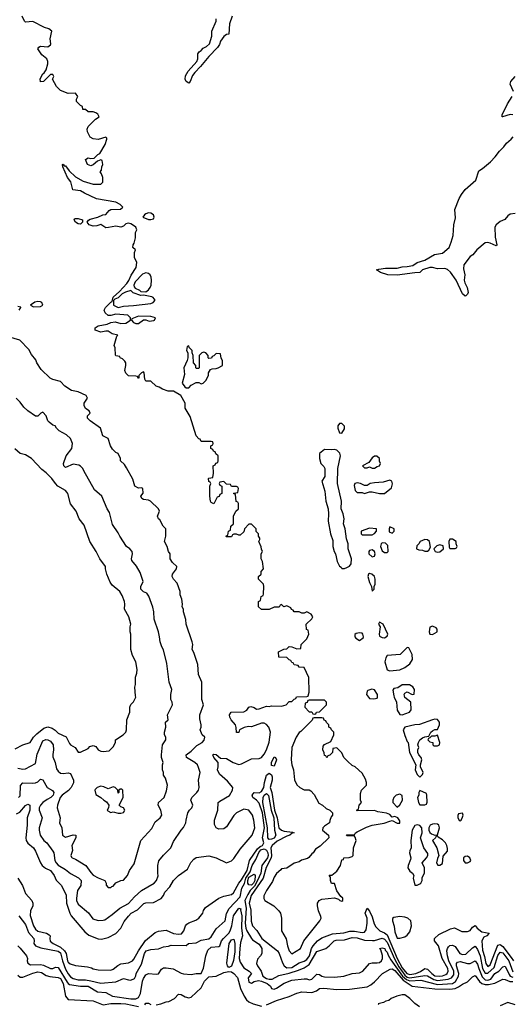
# Model space of a CAD drawing. Header units: inches. Extents: x 2348352 to 2479776, y 460422 to 613655.
# Tile 414 of 590: x 2412445 to 2416358, y 557545 to 565382. Entities that reach past the tile are written whole.
import ezdxf

# ---------------------------------------------------------------- set-up
doc = ezdxf.new("R2010")
doc.units = ezdxf.units.IN
doc.header["$MEASUREMENT"] = 0
doc.layers.add('C4515', color=7, linetype='Continuous')
doc.layers.add('C4516', color=7, linetype='Continuous')

msp = doc.modelspace()

# ---------------------------------------------------------------- linework, layer by layer
at = {"layer": 'C4515', "color": 4}
for points, elevation in [([(2412410, 559578.8), (2412470, 559611), (2412528, 559630), (2412555.1, 559670), (2412581.5, 559698.5), (2412638.3, 559741.7), (2412667.7, 559752.3), (2412702.3, 559742.3), (2412727, 559727), (2412750, 559704), (2412814.9, 559674.9), (2412841.1, 559621.1), (2412850, 559611), (2412886, 559590), (2412910, 559552), (2412930, 559551.3), (2412990, 559582), (2413004, 559596), (2413030, 559604.7), (2413050, 559596), (2413070, 559571.3), (2413090, 559561), (2413110, 559556), (2413156.4, 559563.6), (2413166, 559570), (2413190, 559594), (2413208, 559630), (2413208.9, 559651.1), (2413268.9, 559691.1), (2413288.9, 559711.1), (2413295.3, 559730), (2413298, 559810), (2413322, 559870), (2413322, 559910), (2413329.1, 559930.9), (2413350, 559952), (2413368.7, 559990), (2413367.8, 560000)], 96), ([(2412420.1, 559059.9), (2412445.8, 559074.2), (2412490, 559127.7), (2412510, 559138.8), (2412524.7, 559130), (2412525.5, 559090), (2412504, 559030), (2412504.2, 558970), (2412492.7, 558870), (2412495.5, 558850), (2412508.7, 558828.7), (2412554.8, 558790), (2412570, 558764.7), (2412610, 558671), (2412624, 558650), (2412650, 558627.7), (2412690.7, 558610), (2412720.7, 558570), (2412734, 558534), (2412778, 558490), (2412813.8, 558413.8), (2412816.3, 558350), (2412844.7, 558270), (2412856, 558250), (2412962.6, 558122.6), (2412996.4, 558096.4), (2413070, 558064.9), (2413097.2, 558062.8), (2413150, 558076.3), (2413211, 558109), (2413249.5, 558150), (2413276.6, 558203.4), (2413310, 558247.7), (2413333.2, 558270), (2413383.6, 558296.4), (2413432.3, 558347.7), (2413450, 558353), (2413510, 558356.3), (2413571.5, 558388.5), (2413589.2, 558410), (2413601.2, 558438.8), (2413639.6, 558480.4), (2413669.2, 558530), (2413710, 558570.8), (2413779.6, 558620.4), (2413807.2, 558672.8), (2413830, 558699.1), (2413850, 558713), (2413950, 558726), (2414010, 558710.8), (2414090, 558671), (2414130, 558686), (2414150, 558706.8), (2414200.6, 558779.4), (2414294.5, 558890), (2414317, 558950), (2414309.4, 559010), (2414298, 559050), (2414270, 559089), (2414230, 559097.2), (2414170, 559069), (2414150, 559048.7), (2414090, 558958), (2414070, 558942), (2414030, 558938), (2414008.7, 558950), (2413996.4, 558976.4), (2413995.3, 559010), (2414021.2, 559090), (2414025.2, 559150), (2414037, 559163), (2414113.8, 559206.2), (2414139, 559250), (2414142, 559270), (2414100.2, 559320.2), (2414036, 559376), (2414019, 559410), (2414025.6, 559434.4), (2414024, 559470), (2413989.2, 559510), (2413982, 559530), (2413990, 559534.8), (2414010, 559533.4), (2414044, 559504), (2414090, 559502), (2414144.7, 559470), (2414190, 559454.8), (2414210, 559458.8), (2414290, 559498), (2414350, 559502.8), (2414369.4, 559510.6), (2414390, 559536), (2414410, 559571.3), (2414430, 559631.3), (2414440.7, 559710), (2414429.2, 559750), (2414410, 559773.2), (2414390, 559784), (2414370, 559784), (2414290, 559752.7), (2414264.9, 559755.1), (2414230.9, 559749.1), (2414194, 559730), (2414190, 559708), (2414170, 559708), (2414168.4, 559748.4), (2414162, 559770), (2414128.7, 559810), (2414118, 559830), (2414115.3, 559850), (2414128, 559870), (2414230, 559874), (2414253.1, 559886.9), (2414270, 559911.3), (2414285.2, 559914.8), (2414310, 559907.3), (2414330, 559894.8), (2414350, 559896), (2414410, 559918), (2414430, 559916), (2414450, 559921), (2414530, 559918), (2414566, 559930), (2414590, 559954), (2414610, 559954), (2414630, 559974), (2414642, 559978), (2414648.4, 559991.6), (2414730, 559994), (2414742, 559998), (2414742.4, 560000)], 84), ([(2412430, 559424), (2412470, 559417.3), (2412490, 559418.8), (2412570, 559461), (2412584.2, 559535.8), (2412630, 559642.8), (2412652.7, 559652.7), (2412670, 559650.6), (2412690, 559638.8), (2412710.6, 559610), (2412714, 559570), (2412707.7, 559532.3), (2412710, 559514), (2412727.3, 559470), (2412738.8, 559418.8), (2412750, 559402), (2412770, 559386), (2412790, 559382.8), (2412830, 559387.3), (2412850, 559381), (2412874.4, 559330), (2412873.4, 559306.6), (2412854.9, 559270), (2412832.5, 559247.5), (2412782.4, 559210), (2412767, 559190), (2412744.9, 559130), (2412742, 559110), (2412767.3, 559030), (2412762.8, 558990), (2412781, 558950), (2412784.7, 558890), (2412810, 558876), (2412870, 558894.8), (2412891, 558890), (2412890.8, 558870), (2412861, 558810), (2412866, 558770), (2412851.3, 558730), (2412856.9, 558716.9), (2412862, 558710), (2412890, 558700.7), (2412971, 558650), (2413010, 558594.8), (2413030, 558574), (2413070, 558550.8), (2413122, 558530), (2413132, 558510), (2413132.7, 558492.7), (2413150, 558474), (2413170, 558474), (2413178, 558482), (2413190, 558484.7), (2413209.1, 558510.9), (2413250, 558531.3), (2413270, 558532), (2413302, 558570), (2413318, 558610), (2413356.5, 558663.5), (2413409.2, 558850), (2413495.5, 558944.5), (2413522.7, 558997.3), (2413562, 559030), (2413576, 559050), (2413569.1, 559089.1), (2413548, 559130), (2413548.7, 559150), (2413594, 559190), (2413614.8, 559245.2), (2413621.2, 559290), (2413604.7, 559344.7), (2413588.7, 559370), (2413588.7, 559390), (2413582, 559410), (2413582, 559450), (2413588, 559470), (2413574, 559510), (2413574, 559530), (2413582, 559610), (2413608.7, 559650), (2413608.7, 559670), (2413598, 559690), (2413598, 559710), (2413608, 559750), (2413606, 559790), (2413628, 559810), (2413622, 559850), (2413662, 559930), (2413659, 559950), (2413649, 559970), (2413649, 560000)], 92), ([(2412435.3, 559190), (2412450, 559204.7), (2412452.1, 559287.9), (2412470, 559306.8), (2412550, 559304), (2412570, 559307.3), (2412590, 559316), (2412610, 559336), (2412630, 559331.3), (2412664.9, 559270), (2412707.3, 559247.3), (2412717.3, 559230), (2412710.4, 559210), (2412693.4, 559190), (2412664.4, 559175.6), (2412630.4, 559150), (2412610.5, 559130), (2412600.4, 559110), (2412599.3, 559090), (2412624, 559030), (2412600.7, 558950), (2412599.1, 558930), (2412607.7, 558890), (2412637.3, 558850), (2412660.7, 558830), (2412710, 558764.7), (2412716.3, 558750), (2412726, 558690), (2412735.5, 558670), (2412750, 558653.4), (2412810, 558619.3), (2412850, 558585.5), (2412912.1, 558552.1), (2412934, 558530), (2412930.7, 558490), (2412904, 558450), (2412896.3, 558390), (2412898, 558370), (2412910, 558342.8), (2412992.5, 558272.5), (2413026.4, 558226.4), (2413070, 558213), (2413110, 558213.4), (2413122, 558218), (2413181.2, 558258.8), (2413241.2, 558310), (2413310, 558347.3), (2413359.1, 558400.9), (2413414, 558450), (2413515.3, 558510), (2413534, 558530), (2413548.4, 558568.4), (2413544, 558590), (2413544, 558650), (2413553.6, 558686.4), (2413590, 558731.3), (2413648.7, 558790), (2413670, 558842), (2413729.1, 558930.9), (2413748.9, 558951.1), (2413768.7, 558990), (2413769, 559010), (2413784, 559070), (2413795.3, 559090), (2413815.3, 559110), (2413822, 559130), (2413808, 559170), (2413815.3, 559190), (2413855.3, 559230), (2413868.7, 559250), (2413874, 559270), (2413869.2, 559330), (2413882, 559390), (2413869.2, 559430), (2413859, 559450), (2413839, 559470), (2413774, 559510), (2413769.2, 559530), (2413810, 559560.7), (2413853.8, 559606.2), (2413898, 559630), (2413913.6, 559646.4), (2413918, 559670), (2413898, 559690), (2413882, 559730), (2413888.7, 559750), (2413888.7, 559770), (2413878, 559818), (2413879, 559850), (2413908.7, 559930), (2413895.3, 559970), (2413895.3, 560000)], 88), ([(2415213.5, 560000), (2415230, 559978), (2415264.7, 559975.3), (2415290, 559982), (2415294, 559990), (2415293.6, 560000)], 84), ([(2415423.4, 560000), (2415425.3, 559990), (2415445.5, 559950), (2415450, 559886), (2415470, 559850.8), (2415490, 559848.4), (2415548, 559870), (2415562, 559890), (2415558, 559950), (2415510, 559988), (2415506.7, 560000)], 84), ([(2412430.5, 558550), (2412468.2, 558490), (2412490, 558426), (2412542.8, 558370), (2412550.7, 558350), (2412550.8, 558330), (2412530, 558288), (2412528.4, 558251.6), (2412554.9, 558170), (2412570, 558142), (2412590, 558127), (2412658, 558110), (2412679, 558099), (2412687.3, 558090), (2412684.9, 558070), (2412688.6, 558048.6), (2412710.6, 558030), (2412770, 558000.7), (2412801.8, 557970), (2412813.8, 557950), (2412825.5, 557890), (2412830, 557880.5), (2412847.1, 557867.1), (2412890, 557854.6), (2412984.2, 557844.2), (2413016.1, 557836.1), (2413030, 557826.8), (2413070, 557818.8), (2413170, 557817.3), (2413190, 557824), (2413226.6, 557853.4), (2413250, 557866), (2413310, 557874.8), (2413342, 557890), (2413354.8, 557905.2), (2413389.6, 557970), (2413447.3, 558052.7), (2413522.8, 558117.2), (2413550, 558128.2), (2413610, 558134), (2413668.3, 558108.3), (2413710, 558102.4), (2413732.8, 558107.2), (2413751.5, 558128.5), (2413765.2, 558170), (2413776.6, 558183.4), (2413790, 558194.8), (2413846.3, 558213.7), (2413870, 558231), (2413904, 558270), (2413909.3, 558290.7), (2413924.5, 558315.5), (2414029, 558390), (2414070, 558406.7), (2414130, 558419.5), (2414147.3, 558432.7), (2414188.5, 558510), (2414210, 558534.9), (2414256.8, 558610), (2414273.3, 558690), (2414337.5, 558782.5), (2414358.8, 558801.2), (2414377, 558810), (2414388.3, 558830), (2414377.8, 558870), (2414393.1, 558950), (2414377.3, 559070), (2414350, 559146.6), (2414330, 559169.7), (2414302, 559190), (2414294.5, 559210), (2414310, 559230.4), (2414350, 559228.2), (2414370, 559238.7), (2414388.6, 559270), (2414393.3, 559310), (2414410, 559368.7), (2414430, 559385.8), (2414450, 559372.2), (2414455.2, 559355.2), (2414455.7, 559330), (2414439.7, 559270), (2414450.9, 559230), (2414472.8, 559090), (2414494.2, 559030), (2414508.1, 558950), (2414530, 558931.7), (2414550, 558922.7), (2414615.9, 558915.9), (2414630.4, 558910), (2414613.5, 558906.5), (2414596.3, 558890), (2414570, 558883.9), (2414495.6, 558844.4), (2414453.7, 558810), (2414443.7, 558790), (2414449.4, 558730), (2414446.8, 558710), (2414405.7, 558634.3), (2414381.8, 558550), (2414287.9, 558410), (2414272.7, 558350), (2414285.1, 558294.9), (2414286.3, 558206.3), (2414297.3, 558170), (2414332.7, 558132.7), (2414373.4, 558070), (2414496.4, 557970), (2414510.3, 557950), (2414535.6, 557875.6), (2414550.2, 557850.2), (2414570, 557836.5), (2414610, 557838.9), (2414670, 557874.9), (2414710, 557888), (2414730, 557901.5), (2414752.5, 557930), (2414768.9, 557990), (2414781.1, 558010), (2414815.6, 558050), (2414850, 558075.2), (2414935.2, 558104.8), (2415026.1, 558113.9), (2415071.9, 558128.1), (2415110, 558127.9), (2415170, 558115.8), (2415190, 558120.5), (2415203.3, 558136.7), (2415212, 558190), (2415211.4, 558231.4), (2415195.1, 558270), (2415210, 558311.3), (2415230, 558286.8), (2415250, 558242), (2415265.4, 558185.4), (2415280.4, 558160.4), (2415310.9, 558130.9), (2415350, 558113.8), (2415370, 558097.4), (2415450, 557909), (2415490, 557834.7), (2415526.7, 557790), (2415550, 557782.7), (2415599.3, 557790), (2415635.1, 557804.9), (2415670, 557828.8), (2415690, 557826), (2415725.5, 557790), (2415750, 557772.2), (2415790, 557768.4), (2415810, 557771.5), (2415836.8, 557783.2), (2415847.3, 557790), (2415855.8, 557810), (2415852.1, 557830), (2415809, 557909), (2415779.6, 558010), (2415746, 558050), (2415746, 558070), (2415780.5, 558099.5), (2415874.8, 558145.2), (2415906, 558154), (2415965.5, 558125.5), (2416010, 558124.4), (2416030, 558133.4), (2416050, 558158), (2416070, 558171), (2416086.8, 558150), (2416122.9, 558122.9), (2416182, 558110), (2416162, 558090), (2416139.9, 558080.1), (2416122.3, 558050), (2416130, 557974.8), (2416145.7, 557925.7), (2416155.8, 557870), (2416170, 557844.9), (2416190, 557858), (2416250, 558014.8), (2416270, 558021.6), (2416290, 558006), (2416357.8, 557917.8), (2416374.2, 557890)], 76), ([(2412438.8, 558250), (2412490, 558181), (2412516.3, 558116.3), (2412557.3, 558070), (2412560.7, 558050), (2412557.3, 558030), (2412570.5, 558010.5), (2412613.7, 557993.7), (2412750, 557966.7), (2412770, 557953.4), (2412785.2, 557890), (2412810, 557825.5), (2412830, 557787.3), (2412850, 557764.9), (2412870.8, 557750), (2412910, 557738.9), (2412970, 557739.5), (2413010, 557733.1), (2413090, 557712.2), (2413210, 557724.4), (2413270, 557751.3), (2413310, 557738.8), (2413330, 557737.3), (2413359, 557750), (2413369.3, 557770.7), (2413372.7, 557790), (2413415, 557865), (2413437.7, 557950), (2413452.7, 557970), (2413490, 557982.4), (2413550, 557987.3), (2413590, 558002.8), (2413630, 558006.8), (2413650, 558016), (2413770, 558012), (2413788, 558030), (2413850, 558034), (2413890, 558054.8), (2413950, 558067.3), (2413970, 558081), (2414010, 558144.7), (2414081.2, 558210), (2414091.5, 558268.5), (2414111.6, 558308.4), (2414199.5, 558400.5), (2414212.3, 558470), (2414233.5, 558506.5), (2414244.9, 558550), (2414280.5, 558599.5), (2414295.7, 558650), (2414323.7, 558696.3), (2414347.4, 558752.6), (2414365.4, 558774.6), (2414390, 558781.7), (2414410.6, 558770.6), (2414420.7, 558750), (2414421.9, 558730), (2414416.3, 558710), (2414373.2, 558650), (2414364, 558590), (2414338.9, 558530), (2414313.8, 558486.2), (2414280.7, 558450), (2414260.6, 558419.4), (2414236.9, 558370), (2414246.4, 558310), (2414240.9, 558190), (2414245.6, 558150), (2414252.7, 558130), (2414288.8, 558068.8), (2414298, 558058), (2414350, 558023), (2414372.4, 557990), (2414373, 557950), (2414362, 557930), (2414337, 557903), (2414330.3, 557870), (2414337.4, 557850), (2414367, 557810), (2414380.3, 557770), (2414410.6, 557750), (2414430, 557743.8), (2414454.9, 557745.1), (2414506.7, 557773.3), (2414590, 557792.6), (2414664.2, 557815.8), (2414710, 557835.3), (2414750, 557862.4), (2414810, 557966.4), (2414881.2, 557990), (2414909.5, 558010.5), (2414949.2, 558050), (2414963.3, 558056.7), (2415030, 558057.6), (2415090, 558076.5), (2415130, 558072.9), (2415190, 558055.8), (2415252, 558052), (2415270, 558051.8), (2415329.7, 558070.3), (2415350, 558064.2), (2415370, 558040.3), (2415427.5, 557907.5), (2415462.8, 557842.8), (2415510, 557775.7), (2415530, 557761.2), (2415550, 557757), (2415670, 557774.9), (2415690, 557771.5), (2415741.5, 557741.5), (2415770, 557733.4), (2415855.1, 557744.9), (2415883, 557757), (2415899.7, 557780.3), (2415900.3, 557810), (2415861.5, 557890), (2415849.7, 557930.3), (2415845.4, 557970), (2415849.7, 557990.3), (2415858.3, 558001.7), (2415870, 558012.7), (2415890, 558015.5), (2415910, 558004.9), (2415949.2, 557949.2), (2415970, 557941.3), (2415995.1, 557944.9), (2416050, 557995.5), (2416070, 558007.7), (2416090, 557982), (2416110, 557930.5), (2416128.1, 557830), (2416150, 557792.9), (2416170, 557792.6), (2416221, 557839), (2416250, 557932.4), (2416270, 557959.5), (2416290, 557954), (2416339.2, 557890), (2416370, 557802.7)], 72), ([(2412430, 558010.8), (2412450, 557991), (2412498, 557930), (2412506, 557910), (2412504, 557890), (2412510, 557872), (2412530, 557858.8), (2412610, 557861.3), (2412635.6, 557855.6), (2412690, 557830.7), (2412710, 557830.8), (2412730, 557840.7), (2412750, 557838.8), (2412822, 557722), (2412830, 557710.3), (2412842.6, 557702.6), (2412928.2, 557688.2), (2412990, 557690.2), (2413065.3, 557645.3), (2413130, 557638), (2413184.7, 557610), (2413330, 557588.1), (2413370, 557589), (2413390, 557600.4), (2413406.6, 557630), (2413422.4, 557730), (2413430, 557750.6), (2413450, 557779.1), (2413470, 557791.3), (2413530, 557784.4), (2413550, 557788.2), (2413574.5, 557825.5), (2413590, 557834.4), (2413610, 557835.8), (2413666.7, 557826.7), (2413730, 557793.4), (2413750, 557787.6), (2413810, 557781.6), (2413850, 557790.8), (2413890, 557791.3), (2413907.7, 557832.3), (2413927.8, 557930), (2413943.5, 557976.5), (2413970, 557999.5), (2414030, 558004.4), (2414039.3, 558010), (2414051.3, 558050), (2414066, 558070), (2414109.8, 558110), (2414121.2, 558130), (2414133.8, 558170), (2414147.4, 558250), (2414190, 558310.8), (2414204.7, 558304.7), (2414202.8, 558297.2), (2414214, 558250), (2414211, 558151), (2414219.6, 558090), (2414202.3, 558037.7), (2414195.9, 557990), (2414192.7, 557910), (2414199.9, 557879.9), (2414230, 557836), (2414272, 557810), (2414291.3, 557790), (2414264.7, 557755.3), (2414270, 557722), (2414290, 557712), (2414312.3, 557727.7), (2414346.2, 557733.8), (2414370, 557730.2), (2414414.9, 557710), (2414440.5, 557690), (2414450.5, 557670.5), (2414470, 557664.9), (2414490, 557673), (2414550, 557712.7), (2414610, 557736.4), (2414710, 557748), (2414730, 557747.7), (2414750, 557740.7), (2414770, 557746), (2414810, 557786), (2414830, 557781), (2414850, 557767.7), (2414870, 557764), (2414950, 557762), (2415026, 557770), (2415090, 557791.3), (2415150, 557794.8), (2415175.3, 557810), (2415229.1, 557870.9), (2415250, 557876), (2415290, 557874.8), (2415310, 557878.8), (2415324, 557890), (2415333.2, 557910), (2415333.2, 557933.2), (2415319, 557979), (2415308, 557990), (2415330, 557994), (2415350.4, 557990), (2415355.2, 557975.2), (2415370, 557961), (2415377.4, 557937.4), (2415399.5, 557899.5), (2415492.8, 557770), (2415523.3, 557743.3), (2415550, 557733.1), (2415636.7, 557736.7), (2415770, 557702.5), (2415890, 557711.5), (2415913.6, 557726.4), (2415938.5, 557770), (2415941, 557790), (2415922.3, 557850), (2415922.4, 557870), (2415930, 557880.5), (2415950, 557884.9), (2416010, 557870.4), (2416029.6, 557870.4), (2416070, 557890.7), (2416090, 557864), (2416098.5, 557830), (2416124.8, 557764.8), (2416150, 557739.6), (2416170, 557737.7), (2416194.4, 557745.6), (2416227.6, 557790), (2416258.4, 557810), (2416290, 557842), (2416310, 557847.7), (2416341.5, 557781.5), (2416350.1, 557770.1), (2416370, 557761.1)], 68), ([(2412430, 557776), (2412450, 557760.7), (2412470, 557760.4), (2412550, 557792.9), (2412590, 557802.3), (2412617.6, 557797.6), (2412655.6, 557775.6), (2412685.7, 557765.7), (2412750, 557759.6), (2412770, 557751.4), (2412791.1, 557710), (2412810.3, 557610), (2412830, 557583.6), (2413030, 557572.9), (2413110, 557540.5), (2413170, 557551.7), (2413250, 557551.4), (2413290, 557548.5), (2413390, 557528.5)], 64), ([(2413530, 557542), (2413568, 557550), (2413610, 557566), (2413632.5, 557567.5), (2413678, 557590), (2413710, 557624.7), (2413730, 557622.8), (2413763.4, 557603.4), (2413790, 557595.5), (2413810, 557600.7), (2413890, 557677.3), (2413915.6, 557730), (2413950, 557763.8), (2414010, 557768.2), (2414070, 557797.1), (2414110, 557806), (2414130, 557803), (2414150, 557790.5), (2414179.4, 557759.4), (2414202.3, 557670), (2414230.4, 557610), (2414250, 557579.5), (2414270, 557564.2), (2414304, 557550), (2414370, 557530.4)], 64), ([(2414410, 557539.5), (2414490, 557576.4), (2414590, 557607.3), (2414650, 557633.4), (2414690, 557643), (2414770, 557638), (2414807.1, 557652.9), (2414830, 557670.6), (2414866.8, 557673.2), (2414970, 557663), (2415070, 557664.9), (2415210, 557684.9), (2415240.1, 557699.9), (2415270, 557722.8), (2415333.2, 557790), (2415394, 557826), (2415410, 557826.4), (2415430, 557814), (2415498, 557738), (2415570, 557690.2), (2415749, 557669), (2415870, 557665.7), (2415910, 557671.5), (2415937, 557683), (2415970, 557706.4), (2416010, 557724), (2416050, 557764), (2416070, 557774), (2416105.4, 557725.4), (2416123.1, 557710), (2416150, 557701.8), (2416177.7, 557702.3), (2416226.8, 557713.2), (2416290, 557744.4), (2416310, 557743.1), (2416346.8, 557726.8), (2416370, 557726.4)], 64), ([(2415626, 557526), (2415590.7, 557550.7), (2415550, 557591), (2415510, 557621), (2415490, 557621), (2415448, 557610), (2415402, 557590), (2415383.7, 557576.3), (2415358, 557570), (2415340.2, 557559.8), (2415298, 557550), (2415303.1, 557543.1)], 56), ([(2413440.2, 557539.8), (2413450, 557554), (2413470, 557554), (2413490, 557542.8)], 64), ([(2416390, 557541.3), (2416330, 557559.1), (2416270, 557534)], 56)]:
    msp.add_lwpolyline(points, dxfattribs=dict(at, elevation=elevation))
for points, elevation in [([(2414870, 559966), (2414750, 559966), (2414738, 559962), (2414732.7, 559947.3), (2414718, 559942), (2414714, 559910), (2414750, 559874), (2414770, 559874), (2414778, 559858), (2414790, 559854), (2414802, 559858), (2414808.4, 559871.6), (2414830, 559874), (2414886, 559930), (2414886, 559950)], 84), ([(2414850, 559826), (2414790, 559826), (2414778, 559822), (2414772.7, 559807.3), (2414683.6, 559716.4), (2414670, 559708), (2414644.7, 559670), (2414611.3, 559590), (2414606.8, 559490), (2414611.6, 559451.6), (2414624.7, 559410), (2414631.6, 559331.6), (2414651.6, 559291.6), (2414674, 559270), (2414710, 559252), (2414750, 559252), (2414763.6, 559243.6), (2414790, 559214), (2414825.4, 559145.4), (2414854, 559130), (2414883.6, 559103.6), (2414914, 559090), (2414934, 559070), (2414934, 559050), (2414923.6, 559036.4), (2414912.7, 559007.3), (2414912, 558990), (2414870, 558964), (2414858.8, 558950), (2414854.8, 558930), (2414902, 558890), (2414904.7, 558870), (2414836.9, 558803.1), (2414799.6, 558780.4), (2414782, 558750), (2414770, 558742), (2414747.1, 558712.9), (2414734.8, 558705.2), (2414687.1, 558692.9), (2414670, 558678), (2414630, 558668.7), (2414570, 558628), (2414530, 558622), (2414523.5, 558616.5), (2414490, 558585.2), (2414470, 558557.2), (2414456.9, 558523.1), (2414408.4, 558450), (2414388.3, 558408.3), (2414387, 558387), (2414396, 558370), (2414468.3, 558328.3), (2414508.3, 558288.3), (2414520.7, 558270), (2414528.2, 558230), (2414527.7, 558130), (2414565.8, 558065.8), (2414575.5, 558010), (2414590, 557971), (2414610, 557947.3), (2414679.3, 557990), (2414707.3, 558050), (2414834, 558210), (2414844, 558230), (2414843.1, 558243.1), (2414824, 558290), (2414815.3, 558330), (2414815.3, 558350), (2414828.7, 558370), (2414850, 558381), (2414950, 558391.3), (2414982, 558382), (2414994, 558370), (2415010, 558364.7), (2415018, 558370), (2415018, 558390), (2415002, 558402), (2414969.1, 558449.1), (2414950, 558506), (2414927.3, 558507.3), (2414918, 558530), (2414918, 558558), (2414908.7, 558570), (2414910, 558574), (2414930, 558574), (2414970, 558604.7), (2414999, 558650), (2415010, 558694), (2415022, 558698), (2415026, 558710), (2415067.3, 558712.7), (2415090, 558722), (2415098, 558730), (2415102, 558790), (2415122, 558850), (2415114.6, 558874.6), (2415107.3, 558887.3), (2415050, 558886), (2415046, 558890), (2415050, 558894), (2415110, 558894), (2415118, 558910), (2415130, 558918), (2415206.3, 558953.7), (2415250.9, 558970.9), (2415347.1, 558987.1), (2415390, 559004), (2415410, 559006.8), (2415450, 558986), (2415470, 558986), (2415471.8, 558990), (2415470, 559006), (2415455.3, 559030), (2415430, 559039), (2415410, 559035.3), (2415390, 559055.3), (2415365.6, 559065.6), (2415296.4, 559076.4), (2415268.4, 559088.4), (2415130, 559086), (2415126, 559090), (2415142, 559098), (2415146, 559130), (2415166, 559150), (2415158, 559170), (2415156.4, 559223.6), (2415166, 559250), (2415206, 559290), (2415206, 559310), (2415196.4, 559336.4), (2415170, 559386), (2415114.6, 559434.6), (2415090, 559446), (2415058, 559478), (2415026, 559510), (2415010, 559546), (2414970, 559586), (2414938, 559582), (2414934, 559550), (2414912.7, 559527.3), (2414898, 559522), (2414890, 559506), (2414882, 559522), (2414870, 559526), (2414867.3, 559547.3), (2414858, 559570), (2414860.4, 559599.6), (2414870, 559614), (2414922, 559638), (2414946, 559690), (2414946, 559710), (2414926, 559730), (2414922, 559742), (2414906, 559750), (2414906, 559770), (2414887.3, 559787.3), (2414882, 559802), (2414867.3, 559807.3), (2414862, 559822)], 84), ([(2415750, 559815.1), (2415732, 559810), (2415627.7, 559772.3), (2415588.9, 559768.9), (2415510, 559752), (2415497.3, 559730), (2415510, 559684.7), (2415530, 559638), (2415538, 559630), (2415548, 559550), (2415598, 559450), (2415592, 559410), (2415610, 559374), (2415630, 559354), (2415650, 559374), (2415655.3, 559390), (2415634.6, 559434.6), (2415634, 559450), (2415645.2, 559490), (2415641.2, 559510), (2415622, 559530), (2415614, 559550), (2415614, 559570), (2415622, 559590), (2415615.3, 559610), (2415618, 559630), (2415629.3, 559650.7), (2415650, 559664.7), (2415670, 559674), (2415702, 559678), (2415718, 559710), (2415730, 559722), (2415750, 559731.3), (2415770, 559732), (2415785.2, 559770), (2415785.2, 559790), (2415770, 559813.2)], 84), ([(2415770, 559686), (2415750, 559678), (2415722, 559678), (2415710, 559666), (2415698, 559662), (2415694, 559650), (2415710, 559634), (2415734, 559630), (2415734, 559610), (2415742, 559602), (2415770, 559602), (2415786, 559610), (2415788, 559630)], 84), ([(2414470, 559441.3), (2414450, 559446.6), (2414449.1, 559450), (2414450, 559470.6), (2414470, 559516), (2414480.5, 559510), (2414490.1, 559490)], 76), ([(2413090, 559281.2), (2413062, 559270), (2413045.4, 559254.6), (2413042, 559250), (2413050, 559214), (2413091.6, 559191.6), (2413114, 559170), (2413136.9, 559156.9), (2413154, 559130), (2413151.6, 559108.4), (2413142, 559090), (2413145.4, 559085.4), (2413170, 559072), (2413190, 559078), (2413230, 559066.8), (2413250, 559067.3), (2413270, 559072), (2413282, 559090), (2413270, 559108), (2413250, 559118), (2413238, 559130), (2413268, 559190), (2413266, 559250), (2413258, 559258), (2413243.6, 559256.4), (2413234, 559250), (2413234, 559230), (2413230, 559226), (2413226, 559250), (2413206, 559270), (2413190, 559275.3), (2413150, 559259), (2413115.5, 559275.5)], 96), ([(2414430, 558856.3), (2414419.1, 558870), (2414416.8, 558950), (2414379.9, 559150), (2414382.2, 559190), (2414389.8, 559210), (2414410, 559224.2), (2414426.5, 559206.5), (2414446.7, 559090), (2414467.2, 559030), (2414472, 558932), (2414484.2, 558890), (2414470, 558867.8), (2414450, 558858.5)], 72), ([(2415470, 559218), (2415442, 559210), (2415422, 559190), (2415414, 559170), (2415414, 559150), (2415450, 559114), (2415470, 559132), (2415492.3, 559170), (2415490, 559206)], 84), ([(2415630, 559246), (2415622, 559230), (2415622, 559210), (2415612, 559190), (2415618, 559150), (2415630, 559132), (2415670, 559134), (2415682, 559138), (2415687.3, 559152.7), (2415686, 559210), (2415682, 559222)], 84), ([(2415970, 559066), (2415938, 559062), (2415932.7, 559047.3), (2415932, 559030), (2415942, 559010), (2415950, 559004.7), (2415958, 559010), (2415970, 559034), (2415974, 559050)], 84), ([(2415610, 558973.6), (2415590, 558969), (2415568.2, 558930), (2415558.8, 558850), (2415562, 558790), (2415550, 558766), (2415547.3, 558750), (2415558, 558710), (2415556.9, 558696.9), (2415537.3, 558650), (2415534.8, 558630), (2415550, 558604.7), (2415572, 558590), (2415582, 558570), (2415578, 558550), (2415590, 558494), (2415610, 558492), (2415630, 558504.7), (2415638, 558510), (2415648, 558530), (2415648.4, 558551.6), (2415667.3, 558592.7), (2415668, 558630), (2415648, 558670), (2415684, 558710), (2415694, 558730), (2415693.6, 558746.4), (2415662, 558790), (2415635.3, 558870), (2415649, 558911), (2415645.2, 558950), (2415630, 558969)], 84), ([(2415750, 558981.2), (2415730, 558979.3), (2415711.3, 558970), (2415701, 558950), (2415701, 558930), (2415710, 558912), (2415722, 558902), (2415750, 558891.3), (2415770, 558894), (2415785.2, 558950), (2415782, 558970), (2415770, 558979)], 84), ([(2415770, 558886), (2415758, 558882), (2415754, 558870), (2415732, 558850), (2415766, 558790), (2415782, 558730), (2415770, 558706), (2415762, 558670), (2415772, 558652), (2415790, 558651.3), (2415810, 558664.7), (2415815.3, 558724.7), (2415850, 558764.7), (2415850, 558786), (2415845.2, 558810), (2415834, 558830), (2415810, 558854), (2415776.4, 558876.4)], 84), ([(2416010, 558724), (2415990, 558722), (2415978, 558710), (2415978, 558690), (2415990, 558672), (2416010, 558672), (2416030, 558682), (2416035.3, 558690), (2416028.7, 558710)], 84), ([(2414290, 558493.8), (2414270, 558495.6), (2414261.6, 558510), (2414260.2, 558530), (2414270, 558555.9), (2414310, 558581.6), (2414318, 558570), (2414316.4, 558530), (2414305.5, 558510)], 68), ([(2415470, 558245.2), (2415423.6, 558236.4), (2415412, 558228), (2415411.3, 558210), (2415425.8, 558165.8), (2415430, 558122), (2415450, 558071.3), (2415471.1, 558071.1), (2415510, 558082.8), (2415530, 558096), (2415550, 558122), (2415562.7, 558170), (2415559.3, 558210), (2415535.3, 558230), (2415510, 558239.3)], 84), ([(2414110, 557839), (2414099, 557850), (2414093.2, 557873.2), (2414112, 558030), (2414130, 558058.8), (2414150, 558064.7), (2414157.4, 558030), (2414157, 557963), (2414146.6, 557893.4), (2414130, 557848.7)], 64)]:
    msp.add_lwpolyline(points, close=True, dxfattribs=dict(at, elevation=elevation))
at = {"layer": 'C4516', "color": 4}
for points, elevation in [([(2414742.4, 560000), (2414748, 560030), (2414747.3, 560147.3), (2414710, 560226), (2414668.4, 560228.4), (2414662, 560242), (2414630, 560246), (2414622, 560262), (2414610, 560266), (2414602, 560282), (2414590, 560286), (2414570, 560306), (2414508.4, 560308.4), (2414506, 560350), (2414548.4, 560371.6), (2414570, 560374), (2414590, 560392), (2414611.6, 560391.6), (2414650, 560374), (2414682, 560378), (2414686, 560410), (2414730, 560454), (2414746, 560490), (2414742, 560522), (2414728.4, 560528.4), (2414726, 560570), (2414770, 560614), (2414778, 560630), (2414766, 560650), (2414730, 560668), (2414710, 560658), (2414690, 560658), (2414670, 560668), (2414628.4, 560668.4), (2414622, 560682), (2414607.3, 560687.3), (2414602, 560702), (2414570, 560718), (2414548, 560708), (2414530, 560726), (2414518, 560722), (2414510, 560706), (2414470, 560706), (2414430, 560688), (2414368.4, 560688.4), (2414346, 560710), (2414346, 560750), (2414362, 560758), (2414366, 560790), (2414382, 560798), (2414386, 560810), (2414388, 560870), (2414386, 560890), (2414346, 560930), (2414346, 560950), (2414366, 560970), (2414366, 560990), (2414386, 561010), (2414378, 561070), (2414368, 561090), (2414368, 561130), (2414378, 561150), (2414368.4, 561168.4), (2414367.3, 561187.3), (2414348, 561230), (2414356.4, 561243.6), (2414356.4, 561256.4), (2414346, 561270), (2414346, 561290), (2414328.4, 561308.4), (2414326, 561330), (2414290, 561366), (2414270, 561366), (2414234, 561330), (2414230, 561306), (2414199.6, 561280.4), (2414190, 561278), (2414170, 561286), (2414150, 561286), (2414138, 561282), (2414130, 561266), (2414090, 561266), (2414086, 561270), (2414102, 561278), (2414106, 561310), (2414122, 561318), (2414126, 561350), (2414146, 561370), (2414148, 561430), (2414166, 561470), (2414186, 561490), (2414186, 561530), (2414182, 561542), (2414168.4, 561548.4), (2414162, 561602), (2414146, 561610), (2414150, 561614), (2414182, 561618), (2414186, 561650), (2414182, 561662), (2414170, 561666), (2414130, 561666), (2414122, 561682), (2414090, 561686), (2414070, 561706), (2414038, 561702), (2414034, 561690), (2414038, 561678), (2414054, 561670), (2414054, 561610), (2414038, 561602), (2414032.7, 561587.3), (2414018, 561582), (2413991.1, 561528.9), (2413970, 561538), (2413964, 561550), (2413958, 561590), (2413958, 561670), (2413966, 561690), (2413962, 561702), (2413950, 561706), (2413948, 561730), (2413950, 561734), (2413982, 561738), (2413987.3, 561772.7), (2413986, 561830), (2414002, 561838), (2414007.3, 561852.7), (2414022, 561858), (2414026, 561870), (2414026, 561910), (2414007.3, 561927.3), (2414002, 561942), (2413987.3, 561947.3), (2413982, 561962), (2413966, 561970), (2413966, 561990), (2413982, 561998), (2413986, 562010), (2413982, 562022), (2413970, 562026), (2413890, 562026), (2413882, 562042), (2413870, 562046), (2413849, 562070), (2413802.7, 562222.7), (2413762, 562290), (2413762, 562330), (2413728, 562390), (2413670, 562425.2), (2413626.3, 562426.3), (2413580.4, 562440.4), (2413556.4, 562456.4), (2413530, 562466), (2413490, 562506), (2413450, 562506), (2413440.4, 562520.4), (2413435.3, 562570), (2413430, 562578), (2413414, 562570), (2413394, 562550), (2413394, 562530), (2413390, 562528), (2413382, 562542), (2413370, 562546), (2413310, 562548), (2413290, 562568), (2413281.2, 562590), (2413288.7, 562630), (2413288.7, 562650), (2413283.1, 562663.1), (2413263.1, 562683.1), (2413246, 562690), (2413242, 562702), (2413210, 562706), (2413207.3, 562712.7), (2413206, 562770), (2413198, 562790), (2413218, 562862), (2413226, 562870), (2413182, 562882), (2413150, 562902), (2413130, 562904), (2413090, 562895.3), (2413046, 562910), (2413046, 562930), (2413070, 562944.7), (2413142, 562958), (2413170, 562972), (2413204, 562976), (2413250, 562964), (2413290, 562967.3), (2413328, 562990), (2413328, 563010), (2413306, 563030), (2413210, 563039), (2413170, 563028), (2413150, 563028), (2413126, 563050), (2413118, 563070), (2413129, 563090), (2413170, 563134), (2413182, 563138), (2413190, 563174), (2413240.4, 563219.6), (2413297.5, 563282.5), (2413314.2, 563305.8), (2413332.5, 563347.5), (2413373.2, 563410), (2413378, 563450), (2413358, 563490), (2413358, 563530), (2413366, 563550), (2413346, 563570), (2413348, 563590), (2413356.4, 563603.6), (2413366, 563646), (2413367.3, 563687.3), (2413378, 563710), (2413369.2, 563730), (2413358.3, 563738.3), (2413330, 563757), (2413310, 563762), (2413290, 563756.2), (2413270, 563738.4), (2413250, 563731.8), (2413210, 563739.5), (2413153, 563727), (2413130, 563726.6), (2413090, 563753.2), (2413059.5, 563740.5), (2413030, 563737.6), (2412999, 563750), (2412982, 563770), (2412992.7, 563787.3), (2413005.1, 563794.9), (2413068, 563810), (2413106, 563830), (2413130, 563832), (2413156.4, 563863.6), (2413170, 563872), (2413247.3, 563872.7), (2413266, 563890), (2413246, 563910), (2413210, 563928.7), (2413056.5, 563956.5), (2412961.5, 564001.5), (2412930, 564021.2), (2412868.4, 564028.4), (2412852.5, 564092.5), (2412826.8, 564126.8), (2412788, 564212), (2412786, 564230), (2412790, 564232), (2412798, 564218), (2412810, 564218), (2412838.8, 564178.8), (2412890, 564131), (2412950, 564096), (2413030, 564072), (2413090, 564074), (2413106, 564090), (2413107.3, 564127.3), (2413096.4, 564156.4), (2413086, 564170), (2413096.4, 564183.6), (2413098, 564210), (2413106, 564230), (2413102, 564262), (2413090, 564266), (2413063.6, 564256.4), (2413030, 564226), (2413010, 564218), (2412986, 564230), (2412968, 564270), (2412990, 564282), (2413010, 564278), (2413039, 564281), (2413068, 564310), (2413082, 564318), (2413125.2, 564390), (2413138, 564430), (2413138, 564438), (2413130, 564446), (2413070, 564429.3), (2413030, 564432.7), (2413007, 564447), (2412985.2, 564490), (2412981.2, 564510), (2412989.2, 564530.8), (2413048.9, 564591.1), (2413078, 564610), (2413068, 564630), (2413050, 564642), (2413030, 564648.7), (2412988.9, 564648.9), (2412970, 564666), (2412948, 564668), (2412946, 564690), (2412930, 564698), (2412898, 564730), (2412898, 564750), (2412908, 564770), (2412890, 564798), (2412830, 564795.3), (2412770, 564818), (2412738, 564850), (2412706, 564910), (2412718, 564930), (2412710, 564946), (2412690, 564946), (2412634, 564890), (2412610, 564888), (2412608.4, 564911.6), (2412628, 564950), (2412640.4, 564959.6), (2412656.4, 564983.6), (2412669, 565030), (2412669, 565050), (2412662, 565070), (2412622, 565102), (2412588.7, 565151.3), (2412596.4, 565163.6), (2412610, 565171.3), (2412670, 565166), (2412690, 565182), (2412693.2, 565190), (2412688, 565230), (2412702, 565290), (2412678, 565310), (2412641.2, 565321.2), (2412550, 565369), (2412490, 565362), (2412482, 565370), (2412464, 565410)], 84), ([(2414136.4, 565410), (2414115.5, 565350), (2414110, 565266), (2414090, 565264), (2414070, 565249.2), (2414043, 565210), (2414035.5, 565184.5), (2414020.5, 565159.5), (2413950, 565089.4), (2413884.9, 565010), (2413838, 564962), (2413821.3, 564938.7), (2413800.7, 564890), (2413790, 564877.2), (2413769.3, 564890.7), (2413760.9, 564910), (2413764.2, 564935.8), (2413786.3, 564973.7), (2413855.6, 565050), (2413862.9, 565070), (2413862, 565110), (2413872.9, 565127.1), (2413890, 565136), (2413905.8, 565154.2), (2413932.1, 565167.9), (2413956.9, 565190), (2413973.2, 565250), (2413975.3, 565290), (2414009.7, 565370), (2414009.6, 565390)], 76), ([(2416374.5, 564810), (2416349.3, 564870), (2416354, 564890), (2416389, 564930)], 76), ([(2416370, 564626), (2416350, 564628.7), (2416288.9, 564608.9), (2416286, 564610), (2416284.7, 564624.7), (2416327.6, 564712.4), (2416366, 564770)], 76), ([(2416390, 563839), (2416350, 563834), (2416330, 563822), (2416307.1, 563792.9), (2416270, 563775.3), (2416238, 563750), (2416227.3, 563730), (2416230.5, 563650), (2416242, 563590), (2416236.9, 563583.1), (2416190, 563604.5), (2416170, 563609.5), (2416150, 563606), (2416084.7, 563550), (2416051.3, 563510), (2416030, 563497.2), (2415980.7, 563430), (2415978, 563398), (2415986.8, 563350), (2415982.8, 563310), (2415987.3, 563287.3), (2416006, 563250), (2416014.8, 563210), (2416010, 563198), (2415995.3, 563184.7), (2415990, 563182), (2415970, 563199), (2415919.3, 563310), (2415873.1, 563373.1), (2415850, 563393.2), (2415830, 563401.2), (2415770, 563399), (2415730, 563409.2), (2415710, 563409.3), (2415651.3, 563390), (2415630, 563368.7), (2415590, 563367.3), (2415450, 563348.6), (2415375.3, 563350), (2415318, 563370), (2415284, 563390), (2415303.3, 563396.7), (2415356.9, 563403.1), (2415450, 563403.1), (2415490, 563414.4), (2415530, 563417.1), (2415573.3, 563426.7), (2415609.4, 563450.6), (2415670, 563468.4), (2415747.3, 563512.7), (2415810, 563524.9), (2415862.7, 563570), (2415880.5, 563610), (2415895.9, 563664.1), (2415900.3, 563750), (2415914.4, 563805.6), (2415909, 563871), (2415942.3, 563957.7), (2415960.3, 563990), (2415990.9, 564030), (2416075.2, 564104.8), (2416100.4, 564179.6), (2416130, 564196.5), (2416193.5, 564250), (2416229.7, 564290), (2416263.5, 564336.5), (2416299.7, 564370), (2416320.3, 564399.7), (2416358, 564430), (2416372.7, 564450)], 76), ([(2412442, 563070), (2412455.3, 563090), (2412452.9, 563092.9), (2412430, 563099)], 88), ([(2413895.3, 560000), (2413895.3, 560110), (2413868.7, 560170), (2413862, 560250), (2413830, 560346), (2413818, 560370), (2413822, 560410), (2413818, 560430), (2413769, 560570), (2413768.4, 560608.4), (2413748.7, 560670), (2413748, 560690), (2413738, 560710), (2413742, 560730), (2413735.3, 560770), (2413723.1, 560803.1), (2413722, 560830), (2413698, 560898), (2413668, 560930), (2413658, 560950), (2413662, 560970), (2413694, 561010), (2413695.3, 561030), (2413662, 561062), (2413644, 561090), (2413642, 561130), (2413628.7, 561150), (2413618, 561190), (2413598, 561230), (2413608.7, 561270), (2413608.4, 561328.4), (2413588, 561350), (2413560.4, 561400.4), (2413548.7, 561410), (2413542, 561430), (2413558, 561470), (2413548.9, 561488.9), (2413486, 561550), (2413470, 561558), (2413430, 561562), (2413418, 561570), (2413408.7, 561590), (2413427.3, 561612.7), (2413426, 561650), (2413415.3, 561655.3), (2413390, 561654), (2413362, 561670), (2413344.7, 561724.7), (2413296.4, 561816.4), (2413280.4, 561840.4), (2413248.7, 561870), (2413248, 561890), (2413228.4, 561928.4), (2413210, 561938), (2413184.7, 561964.7), (2413168.7, 561990), (2413148.4, 562048.4), (2413106, 562070), (2413088, 562130), (2413006, 562190), (2412986, 562210), (2412986, 562230), (2413006, 562250), (2412998, 562270), (2412970, 562288), (2412959, 562310), (2412959, 562330), (2412984, 562370), (2412974, 562390), (2412910, 562421.2), (2412858, 562430), (2412804.8, 562464.8), (2412770, 562502), (2412710, 562519), (2412688.7, 562530), (2412616.5, 562596.5), (2412582, 562650), (2412573.6, 562673.6), (2412538, 562718), (2412518, 562758), (2412446, 562830), (2412330, 562866.6)], 88), ([(2413649, 560000), (2413649, 560010), (2413655.3, 560050), (2413635.3, 560110), (2413617.2, 560257.2), (2413590, 560366), (2413575.3, 560390), (2413562, 560430), (2413559, 560470), (2413549, 560510), (2413515.3, 560610), (2413514, 560670), (2413505.6, 560705.6), (2413473.6, 560793.6), (2413456.5, 560816.5), (2413430, 560829), (2413409.2, 560850), (2413409, 560870), (2413428.4, 560911.6), (2413403.1, 560983.1), (2413373.6, 561033.6), (2413338, 561078), (2413335.3, 561090), (2413342, 561130), (2413339, 561150), (2413322, 561170), (2413295.3, 561190), (2413242, 561270), (2413230, 561298), (2413183.7, 561363.7), (2413160.2, 561460.2), (2413142, 561490), (2413099, 561590), (2413040.2, 561640.2), (2412955.3, 561790), (2412948.7, 561810), (2412929.3, 561829.3), (2412916, 561836), (2412870, 561845.2), (2412810, 561819), (2412795.3, 561830), (2412794, 561850), (2412814, 561910), (2412861.2, 561970), (2412864, 562010), (2412850, 562048), (2412818.6, 562078.6), (2412758, 562110), (2412738, 562130), (2412728.4, 562148.4), (2412710, 562155.3), (2412678.6, 562178.6), (2412668.7, 562190), (2412655.3, 562230), (2412630, 562258), (2412614, 562250), (2412590, 562226), (2412570, 562226), (2412510, 562268.7), (2412478, 562298), (2412450, 562338), (2412418, 562370)], 92), ([(2413367.8, 560000), (2413362, 560070), (2413368, 560090), (2413368, 560150), (2413378, 560182), (2413379, 560210), (2413369, 560270), (2413342, 560322), (2413329, 560370), (2413329, 560490), (2413324, 560510), (2413324, 560550), (2413329, 560570), (2413314, 560630), (2413278, 560690), (2413282, 560730), (2413279, 560750), (2413260.2, 560800.2), (2413242, 560830), (2413182, 560882), (2413165.6, 560905.6), (2413139, 560970), (2413129, 561010), (2413128.7, 561030), (2413084, 561090), (2413054, 561150), (2413004, 561230), (2412958, 561358), (2412918, 561410), (2412895.3, 561470), (2412850, 561528), (2412829.2, 561610), (2412821.5, 561621.5), (2412810, 561634), (2412749.2, 561669.2), (2412729.3, 561689.3), (2412702, 561730), (2412656.5, 561776.5), (2412622, 561802), (2412538, 561890), (2412490, 561919), (2412448, 561930), (2412405.6, 561965.6)], 96), ([(2415293.6, 560000), (2415293.2, 560010), (2415270, 560048.7), (2415247.5, 560052.5), (2415216, 560044), (2415210, 560038), (2415206, 560010), (2415213.5, 560000)], 84), ([(2415506.7, 560000), (2415504, 560010), (2415510, 560022), (2415530, 560032), (2415570, 560012), (2415586, 560014), (2415588, 560050), (2415572.9, 560072.9), (2415548.4, 560088.4), (2415490, 560088.7), (2415455.9, 560064.1), (2415422, 560058), (2415414.8, 560045.2), (2415423.4, 560000)], 84)]:
    msp.add_lwpolyline(points, dxfattribs=dict(at, elevation=elevation))
for points, elevation in [([(2412930, 563754), (2412910, 563757.2), (2412889.6, 563769.6), (2412879, 563790), (2412882.7, 563797.3), (2412890, 563801), (2412910, 563799.1), (2412944.7, 563790), (2412946, 563770)], 84), ([(2413470, 563845.2), (2413450, 563837.2), (2413438, 563830), (2413424.7, 563810), (2413470, 563790.8), (2413490, 563791), (2413510, 563798), (2413514.5, 563810), (2413510, 563828), (2413490, 563842.7)], 84), ([(2413450, 563367.3), (2413422.9, 563357.1), (2413364.7, 563295.3), (2413354.8, 563270), (2413356.9, 563256.9), (2413365.4, 563245.4), (2413398, 563230), (2413410, 563218), (2413450, 563214.8), (2413470, 563230.7), (2413484.5, 563250), (2413492.3, 563270), (2413495.1, 563310), (2413491.9, 563331.9), (2413482.7, 563350), (2413470, 563362.7)], 84), ([(2413330, 563226), (2413286, 563214), (2413261, 563199), (2413230, 563168), (2413202, 563158), (2413192.7, 563147.3), (2413192, 563110), (2413230, 563091), (2413270, 563100.7), (2413350, 563107.3), (2413490, 563122.8), (2413508, 563130), (2413522, 563150), (2413508, 563170), (2413495.5, 563175.5), (2413430, 563188.7), (2413410, 563188), (2413348.4, 563208.4)], 84), ([(2412590, 563138), (2412566, 563134), (2412532, 563110), (2412556, 563096), (2412610, 563098.8), (2412628.7, 563110), (2412622, 563130), (2412610, 563135.1)], 88), ([(2413390, 563022), (2413338, 563002), (2413334, 562990), (2413351.6, 562971.6), (2413370, 562964.7), (2413390, 562964.7), (2413430, 562992), (2413450, 562992), (2413476.5, 562983.5), (2413512.5, 562987.5), (2413518, 562990), (2413526, 563010), (2413490, 563019)], 84), ([(2413790, 562786), (2413778, 562782), (2413772, 562750), (2413782, 562730), (2413782, 562690), (2413778, 562670), (2413751.3, 562610), (2413756.9, 562556.9), (2413738, 562490), (2413759.6, 562459.6), (2413770, 562452), (2413790, 562452), (2413810, 562472), (2413850, 562494), (2413870, 562494), (2413890, 562484.7), (2413906, 562490), (2413930, 562514), (2413947.3, 562552.7), (2413948.4, 562571.6), (2413963.1, 562596.9), (2413976.4, 562603.6), (2414010, 562604.7), (2414026, 562610), (2414058, 562630), (2414058, 562670), (2414048.4, 562688.4), (2414042, 562722), (2414010, 562726), (2413990, 562706), (2413978, 562702), (2413972.7, 562687.3), (2413950, 562686), (2413946, 562690), (2413946, 562710), (2413926, 562730), (2413910, 562735.3), (2413894, 562730), (2413874, 562710), (2413874, 562610), (2413870, 562606), (2413850, 562606), (2413846, 562610), (2413846, 562630), (2413828, 562650), (2413826, 562710), (2413818, 562730), (2413818, 562750), (2413794, 562774)], 84), ([(2415010, 562168), (2414990, 562168), (2414978, 562150), (2414978, 562130), (2414990, 562094), (2415010, 562091.3), (2415030, 562124.7), (2415030, 562146)], 84), ([(2414950, 561962), (2414930, 561959), (2414870, 561962), (2414832, 561930), (2414830.8, 561890), (2414841, 561850), (2414866.4, 561826.4), (2414874.8, 561810), (2414874, 561746), (2414851, 561709), (2414873.4, 561630), (2414881.6, 561550), (2414899.1, 561490), (2414904, 561450), (2414899.1, 561390), (2414918.8, 561290), (2414936.3, 561236.3), (2414936.3, 561190), (2414946.8, 561150), (2414958.8, 561130), (2414971, 561070), (2414990, 561032), (2415004.7, 561024.7), (2415010, 561014), (2415030, 561014), (2415050, 561022), (2415070, 561031.3), (2415084, 561050), (2415086, 561090), (2415059.3, 561170), (2415059.5, 561210), (2415046, 561250), (2415036.2, 561330), (2415022.7, 561370), (2415026.6, 561410), (2415018.4, 561450), (2415003.7, 561490), (2415005.6, 561550), (2414973.3, 561690), (2414977.6, 561810), (2414998.7, 561910), (2414992.4, 561932.4), (2414970, 561955.3)], 84), ([(2415270, 561908.7), (2415250, 561895.3), (2415223.6, 561856.4), (2415174, 561830), (2415190, 561814), (2415210, 561814), (2415230, 561822), (2415250, 561812), (2415270, 561811.3), (2415290, 561824.7), (2415308.4, 561831.6), (2415318, 561850), (2415308.9, 561868.9), (2415308, 561890), (2415288.4, 561908.4)], 84), ([(2415390, 561716), (2415338, 561702), (2415270, 561697), (2415234, 561690), (2415210, 561675.3), (2415190, 561675.3), (2415158, 561690), (2415130, 561695.1), (2415112, 561690), (2415106.4, 561673.6), (2415115.3, 561635.3), (2415130, 561618), (2415170, 561618), (2415190, 561612), (2415230, 561624.7), (2415250, 561624.7), (2415310, 561611.3), (2415350, 561612), (2415403.1, 561656.9), (2415413.2, 561686.8), (2415408, 561710)], 84), ([(2415230, 561335.1), (2415162, 561310), (2415162, 561290), (2415170, 561282), (2415250, 561282), (2415268.4, 561291.6), (2415286, 561310), (2415286, 561330)], 84), ([(2415390, 561346), (2415384.7, 561330), (2415386.8, 561306.8), (2415410, 561294), (2415426, 561310), (2415426, 561330)], 84), ([(2415330, 561218), (2415322, 561210), (2415318, 561190), (2415330, 561154), (2415350, 561142), (2415370, 561142), (2415378, 561150), (2415376.4, 561196.4), (2415356.4, 561216.4)], 84), ([(2415670, 561244), (2415631.6, 561228.4), (2415622, 561210), (2415606, 561194), (2415604.7, 561170), (2415622, 561162), (2415650, 561161), (2415670, 561151.3), (2415690, 561152), (2415700.4, 561159.6), (2415715.3, 561184.7), (2415708, 561230), (2415690, 561242)], 84), ([(2415890, 561246), (2415870, 561246), (2415862, 561230), (2415863.6, 561183.6), (2415870, 561174), (2415910, 561174), (2415922, 561178), (2415926, 561190), (2415918, 561210), (2415918, 561230)], 84), ([(2415250, 561162), (2415230, 561158), (2415224.7, 561150), (2415224.7, 561130), (2415250, 561106.8), (2415268.4, 561111.6), (2415275.3, 561130), (2415268, 561150)], 84), ([(2415790, 561202), (2415766.4, 561193.6), (2415742, 561170), (2415752, 561150), (2415770, 561144), (2415790, 561147.3), (2415818, 561170), (2415814.6, 561194.6)], 84), ([(2415230, 560975.1), (2415221, 560970), (2415216, 560950), (2415230, 560902), (2415244.7, 560870), (2415250, 560834), (2415266, 560850), (2415266, 560870), (2415275.3, 560890), (2415275.3, 560930), (2415268, 560950), (2415248, 560970)], 84), ([(2415310, 560586), (2415302, 560570), (2415314, 560550), (2415306.8, 560490), (2415310, 560474), (2415330, 560464.7), (2415350, 560462), (2415370, 560474), (2415375.3, 560490), (2415338, 560570)], 84), ([(2415730, 560555.3), (2415710, 560548), (2415703.8, 560510), (2415710, 560491.3), (2415730, 560488.2), (2415768, 560510), (2415768, 560530), (2415760.4, 560540.4)], 84), ([(2415150, 560502), (2415123.6, 560496.4), (2415112.7, 560487.3), (2415112, 560470), (2415119.6, 560459.6), (2415150, 560442), (2415179, 560461), (2415182, 560470), (2415175.3, 560490), (2415170, 560498)], 84), ([(2415530, 560386), (2415474, 560330), (2415370, 560322), (2415358.5, 560301.5), (2415350.7, 560270), (2415370, 560206.8), (2415390, 560198.8), (2415470, 560208), (2415510, 560225.5), (2415550, 560254.8), (2415572, 560290), (2415569.1, 560329.1), (2415542, 560382)], 84)]:
    msp.add_lwpolyline(points, close=True, dxfattribs=dict(at, elevation=elevation))

doc.saveas('drawing.dxf')
